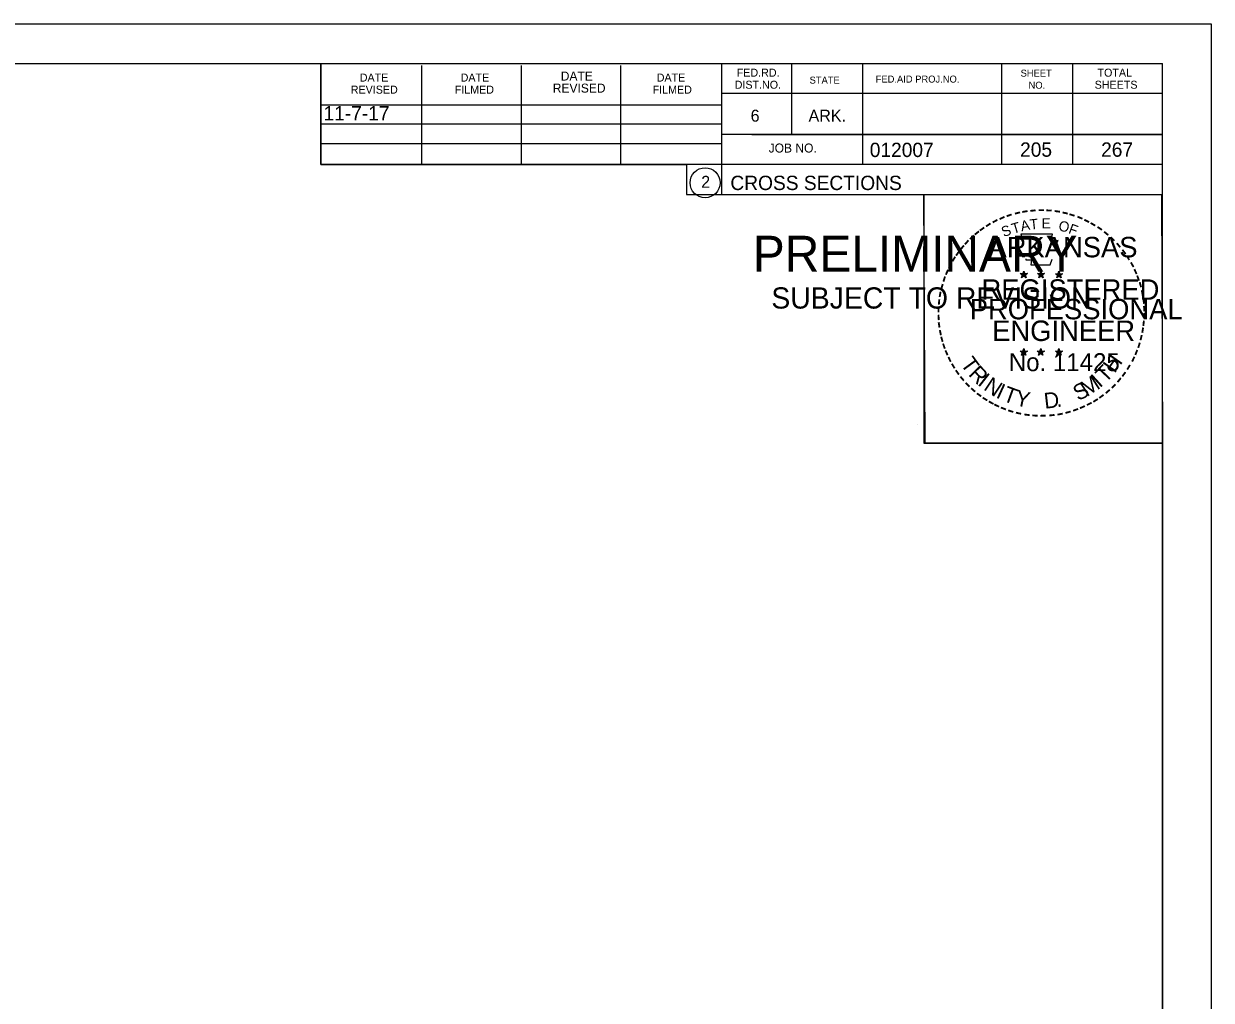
# Model space of a CAD drawing. Extents: x 1374311 to 1383814, y 384102 to 406278.
# Drawn here: x 1382686.9 to 1382803, y 396369.4 to 396464.9 of the extents above; entities that cross this region are included whole.
import ezdxf

# ---------------------------------------------------------------- set-up
doc = ezdxf.new("R2010")
doc.units = 0
for name, color, linetype in [('R_Border', 7, 'Continuous'), ('R_Border PE', 7, 'Continuous'), ('R_Border Prem', 7, 'Continuous'), ('R_Fin Surface', 7, 'Continuous'), ('R_No Plot', 7, 'Continuous'), ('R_Water', 7, 'Continuous')]:
    doc.layers.add(name, color=color, linetype=linetype)

msp = doc.modelspace()

# ---------------------------------------------------------------- linework, layer by layer
at = {"layer": 'R_Border'}
for p, q in [((1382482.07, 396460.99), (1382798.25, 396460.99)), ((1382715.99, 396451.11), (1382715.99, 396460.99)), ((1382725.85, 396451.11), (1382725.85, 396460.79)), ((1382735.61, 396451.11), (1382735.61, 396460.79)), ((1382745.29, 396451.11), (1382745.29, 396460.79)), ((1382755.15, 396460.99), (1382755.15, 396448.19)), ((1382761.99, 396460.99), (1382761.99, 396454.05)), ((1382768.93, 396460.99), (1382768.93, 396451.11)), ((1382782.51, 396460.99), (1382782.51, 396451.11)), ((1382789.45, 396460.99), (1382789.45, 396451.11)), ((1382798.25, 396255.53), (1382798.25, 396460.99)), ((1382798.25, 396458.05), (1382755.15, 396458.05)), ((1382798.25, 396458.07), (1382798.25, 396458.07)), ((1382715.99, 396456.97), (1382755.15, 396456.97)), ((1382715.99, 396455.11), (1382755.15, 396455.11)), ((1382798.25, 396454.05), (1382755.15, 396454.05)), ((1382758.11, 396454.05), (1382798.25, 396454.05)), ((1382715.99, 396451.11), (1382715.99, 396453.17)), ((1382715.99, 396453.17), (1382755.15, 396453.17)), ((1382798.25, 396451.11), (1382715.99, 396451.11)), ((1382755.15, 396448.19), (1382798.25, 396448.19))]:
    msp.add_line(p, q, dxfattribs=at)
msp.add_circle((1382753.54, 396449.33), 1.47, dxfattribs=at)
at = {"layer": 'R_Border PE'}
for p, q in [((1382784.69, 396440.7), (1382784.64, 396440.45)), ((1382784.69, 396440.34), (1382784.69, 396440.7)), ((1382784.69, 396440.7), (1382784.73, 396440.45)), ((1382786.36, 396440.7), (1382786.31, 396440.45)), ((1382786.36, 396440.34), (1382786.36, 396440.7)), ((1382786.36, 396440.7), (1382786.4, 396440.45)), ((1382788.12, 396440.69), (1382788.08, 396440.44)), ((1382788.12, 396440.32), (1382788.12, 396440.69)), ((1382788.12, 396440.69), (1382788.17, 396440.44)), ((1382784.34, 396440.45), (1382784.69, 396440.34)), ((1382784.34, 396440.45), (1382784.59, 396440.4)), ((1382784.34, 396440.45), (1382784.57, 396440.32)), ((1382784.47, 396440.04), (1382784.69, 396440.34)), ((1382784.47, 396440.04), (1382784.6, 396440.28)), ((1382784.47, 396440.04), (1382784.68, 396440.26)), ((1382784.9, 396440.04), (1382784.68, 396440.25)), ((1382785.03, 396440.45), (1382784.69, 396440.34)), ((1382784.9, 396440.04), (1382784.69, 396440.34)), ((1382785.03, 396440.45), (1382784.75, 396440.4)), ((1382784.9, 396440.04), (1382784.76, 396440.33)), ((1382785.03, 396440.45), (1382784.83, 396440.34)), ((1382786.01, 396440.45), (1382786.36, 396440.34)), ((1382786.01, 396440.45), (1382786.26, 396440.4)), ((1382786.01, 396440.45), (1382786.24, 396440.32)), ((1382786.14, 396440.04), (1382786.36, 396440.34)), ((1382786.14, 396440.04), (1382786.27, 396440.28)), ((1382786.14, 396440.04), (1382786.35, 396440.26)), ((1382786.57, 396440.04), (1382786.35, 396440.25)), ((1382786.7, 396440.45), (1382786.36, 396440.34)), ((1382786.57, 396440.04), (1382786.36, 396440.34)), ((1382786.7, 396440.45), (1382786.42, 396440.4)), ((1382786.57, 396440.04), (1382786.43, 396440.33)), ((1382786.7, 396440.45), (1382786.5, 396440.34)), ((1382787.77, 396440.43), (1382788.12, 396440.32)), ((1382787.77, 396440.43), (1382788.02, 396440.39)), ((1382787.77, 396440.43), (1382788.01, 396440.31)), ((1382787.9, 396440.03), (1382788.12, 396440.32)), ((1382787.9, 396440.03), (1382788.03, 396440.27)), ((1382787.9, 396440.03), (1382788.12, 396440.24)), ((1382788.47, 396440.43), (1382788.12, 396440.32)), ((1382788.33, 396440.03), (1382788.12, 396440.32)), ((1382788.33, 396440.03), (1382788.12, 396440.24)), ((1382788.47, 396440.43), (1382788.18, 396440.39)), ((1382788.33, 396440.03), (1382788.2, 396440.32)), ((1382788.47, 396440.43), (1382788.26, 396440.33)), ((1382784.33, 396432.87), (1382784.68, 396432.76)), ((1382784.33, 396432.87), (1382784.59, 396432.83)), ((1382784.33, 396432.87), (1382784.57, 396432.75)), ((1382784.47, 396432.47), (1382784.68, 396432.76)), ((1382784.47, 396432.47), (1382784.59, 396432.71)), ((1382784.47, 396432.47), (1382784.68, 396432.68)), ((1382784.68, 396433.13), (1382784.64, 396432.88)), ((1382784.68, 396432.76), (1382784.68, 396433.13)), ((1382784.68, 396433.13), (1382784.73, 396432.88)), ((1382785.03, 396432.87), (1382784.68, 396432.76)), ((1382784.89, 396432.47), (1382784.68, 396432.76)), ((1382784.89, 396432.47), (1382784.68, 396432.68)), ((1382785.03, 396432.87), (1382784.74, 396432.82)), ((1382784.89, 396432.47), (1382784.76, 396432.76)), ((1382785.03, 396432.87), (1382784.82, 396432.77)), ((1382786, 396432.87), (1382786.35, 396432.76)), ((1382786, 396432.87), (1382786.25, 396432.83)), ((1382786, 396432.87), (1382786.24, 396432.75)), ((1382786.13, 396432.47), (1382786.35, 396432.76)), ((1382786.13, 396432.47), (1382786.26, 396432.71)), ((1382786.13, 396432.47), (1382786.35, 396432.68)), ((1382786.35, 396433.13), (1382786.31, 396432.88)), ((1382786.35, 396432.76), (1382786.35, 396433.13)), ((1382786.35, 396433.13), (1382786.4, 396432.88)), ((1382786.7, 396432.87), (1382786.35, 396432.76)), ((1382786.56, 396432.47), (1382786.35, 396432.76)), ((1382786.56, 396432.47), (1382786.35, 396432.68)), ((1382786.7, 396432.87), (1382786.41, 396432.82)), ((1382786.56, 396432.47), (1382786.43, 396432.76)), ((1382786.7, 396432.87), (1382786.49, 396432.77)), ((1382787.77, 396432.86), (1382788.12, 396432.75)), ((1382787.77, 396432.86), (1382788.02, 396432.82)), ((1382787.77, 396432.86), (1382788.01, 396432.74)), ((1382787.9, 396432.46), (1382788.12, 396432.75)), ((1382787.9, 396432.46), (1382788.03, 396432.7)), ((1382787.9, 396432.46), (1382788.12, 396432.67)), ((1382788.12, 396433.12), (1382788.08, 396432.87)), ((1382788.12, 396432.75), (1382788.12, 396433.12)), ((1382788.12, 396433.12), (1382788.17, 396432.87)), ((1382788.46, 396432.86), (1382788.12, 396432.75)), ((1382788.33, 396432.46), (1382788.12, 396432.75)), ((1382788.33, 396432.46), (1382788.12, 396432.67)), ((1382788.46, 396432.86), (1382788.18, 396432.81)), ((1382788.33, 396432.46), (1382788.19, 396432.75)), ((1382788.46, 396432.86), (1382788.26, 396432.76))]:
    msp.add_line(p, q, dxfattribs=at)
for points in [[(1382784.38, 396444.32), (1382784.65, 396443.5)], [(1382787.89, 396443.4), (1382788.03, 396443.69), (1382787.35, 396443.66), (1382787.49, 396444.32), (1382784.38, 396444.32)], [(1382784.87, 396441.9), (1382784.87, 396441.81), (1382785.43, 396441.8), (1382785.38, 396441.32), (1382787.25, 396441.32), (1382787.45, 396441.86)], [(1382784.69, 396440.7), (1382784.9, 396440.04), (1382784.34, 396440.45), (1382785.03, 396440.45), (1382784.47, 396440.04), (1382784.69, 396440.7)], [(1382786.36, 396440.7), (1382786.57, 396440.04), (1382786.01, 396440.45), (1382786.7, 396440.45), (1382786.14, 396440.04), (1382786.36, 396440.7)], [(1382788.12, 396440.69), (1382788.33, 396440.03), (1382787.77, 396440.43), (1382788.47, 396440.43), (1382787.9, 396440.03), (1382788.12, 396440.69)], [(1382784.68, 396433.13), (1382784.89, 396432.47), (1382784.33, 396432.87), (1382785.03, 396432.87), (1382784.47, 396432.47), (1382784.68, 396433.13)], [(1382786.35, 396433.13), (1382786.56, 396432.47), (1382786, 396432.87), (1382786.7, 396432.87), (1382786.13, 396432.47), (1382786.35, 396433.13)], [(1382788.12, 396433.12), (1382788.33, 396432.46), (1382787.77, 396432.86), (1382788.46, 396432.86), (1382787.9, 396432.46), (1382788.12, 396433.12)]]:
    msp.add_lwpolyline(points, dxfattribs=at)
for centre, radius in [((1382784.68, 396440.33), 0.172), ((1382786.35, 396440.33), 0.172), ((1382788.12, 396440.32), 0.172), ((1382784.68, 396440.33), 0.145), ((1382784.68, 396440.33), 0.116), ((1382784.68, 396440.33), 0.0991), ((1382784.68, 396440.33), 0.0747), ((1382784.68, 396440.33), 0.0495), ((1382784.68, 396440.33), 0.0296), ((1382786.35, 396440.33), 0.145), ((1382786.35, 396440.33), 0.116), ((1382786.35, 396440.33), 0.0991), ((1382786.35, 396440.33), 0.0747), ((1382786.35, 396440.33), 0.0495), ((1382786.35, 396440.33), 0.0296), ((1382788.12, 396440.32), 0.145), ((1382788.12, 396440.32), 0.116), ((1382788.12, 396440.32), 0.0991), ((1382788.12, 396440.32), 0.0747), ((1382788.12, 396440.32), 0.0495), ((1382788.12, 396440.32), 0.0296), ((1382784.68, 396432.76), 0.172), ((1382784.68, 396432.76), 0.145), ((1382784.68, 396432.76), 0.116), ((1382784.68, 396432.76), 0.0991), ((1382784.68, 396432.76), 0.0747), ((1382784.68, 396432.76), 0.0495), ((1382784.68, 396432.76), 0.0296), ((1382786.35, 396432.76), 0.172), ((1382786.35, 396432.76), 0.145), ((1382786.35, 396432.76), 0.116), ((1382786.35, 396432.76), 0.0991), ((1382786.35, 396432.76), 0.0747), ((1382786.35, 396432.76), 0.0495), ((1382786.35, 396432.76), 0.0296), ((1382788.12, 396432.75), 0.172), ((1382788.12, 396432.75), 0.145), ((1382788.12, 396432.75), 0.116), ((1382788.12, 396432.75), 0.0991), ((1382788.12, 396432.75), 0.0747), ((1382788.12, 396432.75), 0.0495), ((1382788.12, 396432.75), 0.0296)]:
    msp.add_circle(centre, radius, dxfattribs=at)
at = {"layer": 'R_No Plot'}
for p, q in [((1382469.67, 396464.89), (1382803, 396464.89)), ((1382774.29, 396425.74), (1382774.29, 396425.74))]:
    msp.add_line(p, q, dxfattribs=at)
for points in [[(1382469.66, 396464.89), (1382803, 396464.89), (1382803, 396251.55), (1382469.66, 396251.55)], [(1382715.99, 396460.99), (1382715.99, 396451.11), (1382751.72, 396451.11), (1382751.72, 396448.19), (1382774.92, 396448.19), (1382774.92, 396423.86), (1382798.25, 396423.86), (1382798.25, 396255.53), (1382482.07, 396255.53), (1382482.07, 396460.99)], [(1382774.92, 396448.19), (1382798.13, 396448.19), (1382798.25, 396423.86), (1382775.04, 396423.86)]]:
    msp.add_lwpolyline(points, close=True, dxfattribs=at)

# ---------------------------------------------------------------- texts
at = {"layer": 'R_Border'}
for s, height, p in [('FED.RD.', 0.782, (1382756.63, 396459.71)), ('SHEET', 0.684, (1382784.37, 396459.71)), ('TOTAL', 0.782, (1382791.89, 396459.71)), ('DATE', 0.782, (1382719.79, 396459.23)), ('DATE', 0.782, (1382729.65, 396459.23)), ('DATE', 0.879, (1382739.43, 396459.33)), ('DATE', 0.782, (1382748.81, 396459.23)), ('DIST.NO.', 0.782, (1382756.43, 396458.53)), ('STATE', 0.684, (1382763.75, 396459.03)), ('FED.AID PROJ.NO.', 0.684, (1382770.21, 396459.13)), ('NO.', 0.684, (1382785.15, 396458.53)), ('SHEETS', 0.782, (1382791.61, 396458.53)), ('REVISED', 0.782, (1382718.91, 396458.05)), ('FILMED', 0.782, (1382729.07, 396458.05)), ('REVISED', 0.879, (1382738.65, 396458.15)), ('FILMED', 0.782, (1382748.41, 396458.05)), ('6', 1.17, (1382757.99, 396455.31)), ('ARK.', 1.172, (1382763.65, 396455.31)), ('012007', 1.4, (1382769.63, 396451.85)), ('JOB NO.', 0.879, (1382759.75, 396452.29)), ('2', 1.17, (1382753.16, 396448.84)), ('CROSS SECTIONS', 1.4, (1382756.01, 396448.62))]:
    msp.add_text(s, height=height, rotation=360, dxfattribs=at).set_placement(p)
at = {"layer": 'R_Border PE'}
for s, height, rotation, p in [('-', 1.6, 19.1761, (1382783.12, 396445.45)), ('-', 1.6, 13.6301, (1382783.87, 396445.69)), ('-', 1.6, 10.2193, (1382784.55, 396445.85)), ('-', 1.6, 5.8968, (1382785.28, 396445.96)), ('-', 1.6, 0.1862, (1382786.05, 396446.04)), ('-', 1.6, 357.743, (1382786.78, 396446.02)), ('-', 1.6, 352.1617, (1382787.52, 396445.97)), ('-', 1.6, 347.2049, (1382788.24, 396445.85)), ('-', 1.6, 342.3362, (1382788.87, 396445.7)), ('-', 1.6, 34.0636, (1382781.26, 396444.5)), ('-', 1.6, 28.7918, (1382781.86, 396444.87)), ('-', 1.6, 24.3072, (1382782.49, 396445.18)), ('S', 1, 21.594, (1382782.73, 396444)), ('T', 1, 16.4036, (1382783.65, 396444.33)), ('A', 1, 11.2132, (1382784.47, 396444.58)), ('T', 1, 6.0228, (1382785.32, 396444.75)), ('E', 1, 0.8323, (1382786.43, 396444.86)), ('O', 1, 350.4515, (1382788.03, 396444.65)), ('F', 1, 340.0707, (1382788.98, 396444.42)), ('-', 1.6, 337.8551, (1382789.61, 396445.48)), ('-', 1.6, 334.1211, (1382790.24, 396445.2)), ('-', 1.6, 329.6409, (1382790.82, 396444.92)), ('-', 1.6, 42.9622, (1382779.77, 396443.31)), ('-', 1.6, 38.9507, (1382780.21, 396443.72)), ('-', 1.6, 36.2317, (1382780.68, 396444.1)), ('ARKANSAS', 2, 360, (1382781.23, 396442.04)), ('-', 1.6, 325.8627, (1382791.46, 396444.56)), ('-', 1.6, 320.5297, (1382792.07, 396444.13)), ('-', 1.6, 315.5786, (1382792.67, 396443.65)), ('-', 1.6, 50.6142, (1382778.92, 396442.34)), ('-', 1.6, 48.423, (1382779.33, 396442.83)), ('-', 1.6, 309.8797, (1382793.24, 396443.1)), ('-', 1.6, 306.6522, (1382793.77, 396442.49)), ('-', 1.6, 58.0706, (1382778.18, 396441.25)), ('-', 1.6, 54.2325, (1382778.51, 396441.77)), ('-', 1.4, 303.6753, (1382794.25, 396441.93)), ('-', 1.6, 67.7743, (1382777.61, 396440.02)), ('-', 1.6, 62.8713, (1382777.87, 396440.63)), ('-', 1.6, 299.6684, (1382794.57, 396441.32)), ('-', 1.6, 294.6628, (1382794.89, 396440.71)), ('-', 1.6, 75.461, (1382777.2, 396438.68)), ('-', 1.6, 72.3945, (1382777.39, 396439.39)), ('REGISTERED', 2, 360, (1382780.55, 396437.89)), ('DWB', 0.01, 360, (1382784.67, 396440.33)), ('DWB', 0.01, 360, (1382786.34, 396440.33)), ('DWB', 0.01, 360, (1382788.11, 396440.32)), ('-', 1.6, 290.5728, (1382795.15, 396440.13)), ('-', 1.6, 285.1233, (1382795.39, 396439.55)), ('-', 1.6, 81.2013, (1382777.06, 396437.97)), ('-', 1.6, 280.5493, (1382795.59, 396438.81)), ('-', 1.6, 89.0622, (1382776.96, 396436.57)), ('-', 1.6, 85.1863, (1382776.99, 396437.27)), ('PROFESSIONAL', 2, 360, (1382779.4, 396435.98)), ('-', 1.6, 276.5962, (1382795.75, 396438.04)), ('-', 1.6, 274.3301, (1382795.81, 396437.32)), ('-', 1.6, 94.1959, (1382777, 396435.85)), ('ENGINEER', 2, 360, (1382781.59, 396433.86)), ('-', 1.6, 263.5172, (1382795.82, 396436.02)), ('-', 1.6, 269.9407, (1382795.84, 396436.69)), ('-', 1.6, 98.9479, (1382777.07, 396435.18)), ('-', 1.6, 101.7149, (1382777.21, 396434.45)), ('-', 1.6, 260.9953, (1382795.75, 396435.37)), ('-', 1.6, 105.4578, (1382777.37, 396433.85)), ('-', 1.6, 109.0874, (1382777.58, 396433.22)), ('-', 1.6, 252.8681, (1382795.46, 396433.97)), ('-', 1.6, 255.7626, (1382795.64, 396434.69)), ('-', 1.6, 114.0643, (1382777.84, 396432.63)), ('T', 1.54, 306.0406, (1382778.44, 396431.6)), ('No. 11425', 1.757, 360, (1382783.22, 396430.91)), ('DWB', 0.01, 360, (1382784.67, 396432.76)), ('DWB', 0.01, 360, (1382786.34, 396432.76)), ('DWB', 0.01, 360, (1382788.1, 396432.75)), ('H', 1.54, 54.6088, (1382793.56, 396430.64)), ('-', 1.6, 247.8887, (1382795.24, 396433.3)), ('-', 1.6, 115.7289, (1382778.14, 396432.01)), ('-', 1.6, 120.4471, (1382778.5, 396431.42)), ('R', 1.54, 314.005, (1382779.2, 396430.55)), ('T', 1.54, 46.6444, (1382792.67, 396429.69)), ('-', 1.6, 239.0712, (1382794.58, 396431.91)), ('-', 1.6, 244.6197, (1382794.98, 396432.67)), ('-', 1.6, 125.8934, (1382778.9, 396430.86)), ('-', 1.6, 130.7181, (1382779.36, 396430.31)), ('I', 1.54, 321.9694, (1382780.1, 396429.62)), ('N', 1.54, 326.5002, (1382780.67, 396429.15)), ('M', 1.54, 32.6563, (1382790.83, 396428.37)), ('I', 1.54, 42.1136, (1382792.11, 396429.22)), ('-', 1.6, 231.2538, (1382793.75, 396430.7)), ('-', 1.6, 233.8452, (1382794.18, 396431.26)), ('-', 1.6, 134.2238, (1382779.88, 396429.76)), ('-', 1.6, 138.9338, (1382780.41, 396429.3)), ('I', 1.54, 335.3603, (1382781.88, 396428.36)), ('T', 1.54, 339.8912, (1382782.54, 396428.04)), ('Y', 1.54, 347.8556, (1382783.76, 396427.59)), ('S', 1.54, 26.9312, (1382789.99, 396427.96)), ('-', 1.6, 221.0851, (1382792.75, 396429.62)), ('-', 1.6, 225.7653, (1382793.27, 396430.13)), ('-', 1.6, 144.6463, (1382780.96, 396428.89)), ('-', 1.6, 148.0898, (1382781.52, 396428.52)), ('-', 1.6, 151.5704, (1382782.1, 396428.2)), ('-', 1.6, 154.6002, (1382782.62, 396427.95)), ('D', 1.54, 6.3969, (1382786.74, 396427.23)), ('-', 1.6, 207.3568, (1382791.11, 396428.42)), ('-', 1.6, 212.2491, (1382791.67, 396428.76)), ('-', 1.6, 215.7363, (1382792.2, 396429.15)), ('-', 1.6, 158.5612, (1382783.25, 396427.7)), ('-', 1.6, 162.7983, (1382783.93, 396427.48)), ('-', 1.6, 167.5555, (1382784.65, 396427.32)), ('-', 1.6, 173.1155, (1382785.42, 396427.21)), ('-', 1.6, 176.5183, (1382786.17, 396427.16)), ('-', 1.6, 181.5918, (1382786.91, 396427.18)), ('-', 1.6, 185.8167, (1382787.72, 396427.25)), ('-', 1.6, 191.2858, (1382788.46, 396427.38)), ('.', 1.54, 13.7642, (1382787.93, 396427.36)), ('-', 1.6, 195.4743, (1382789.19, 396427.58)), ('-', 1.6, 200.7184, (1382789.86, 396427.83)), ('-', 1.6, 204.2516, (1382790.48, 396428.1))]:
    msp.add_text(s, height=height, rotation=rotation, dxfattribs=at).set_placement(p)
at = {"layer": 'R_Border Prem'}
for s, height, p in [('PRELIMINARY', 3.5, (1382758.2, 396440.65)), ('DWB', 0.01, (1382758.95, 396442.5)), ('SUBJECT TO REVISION', 2.0751, (1382760.01, 396437.03))]:
    msp.add_text(s, height=height, rotation=360, dxfattribs=at).set_placement(p)
at = {"layer": 'R_Fin Surface'}
msp.add_text('11-7-17', height=1.4, dxfattribs=at).set_placement((1382716.24, 396455.43))
at = {"layer": 'R_Water'}
for s, p in [('205', (1382784.32, 396451.88)), ('267', (1382792.24, 396451.88))]:
    msp.add_text(s, height=1.4, rotation=360, dxfattribs=at).set_placement(p)

doc.saveas('drawing.dxf')
